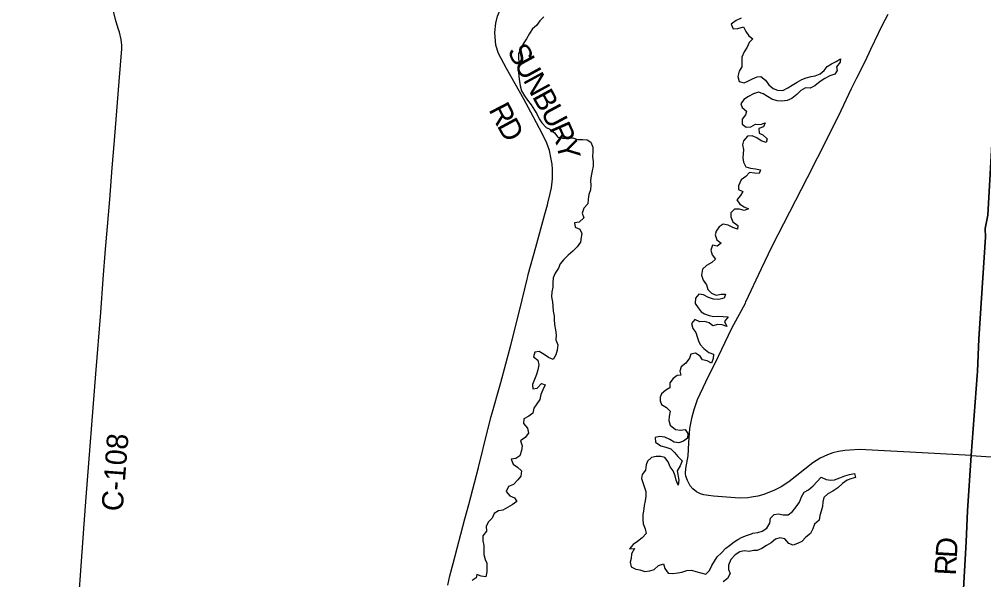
# Model space of a CAD drawing. Extents: x 1674899 to 2057726, y 653888 to 988278.
# Drawn here: x 1855438 to 1868981, y 782644 to 790521 of the extents above; entities that cross this region are included whole.
import ezdxf

# ---------------------------------------------------------------- set-up
doc = ezdxf.new("R2010")
doc.units = 0
for name, color, linetype in [('GM_X_County_Road', 7, 'Continuous'), ('GM_X_County_Road_Text', 7, 'Continuous'), ('GM_X_Major_Lake', 7, 'Continuous'), ('GM_X_Township', 7, 'Continuous')]:
    doc.layers.add(name, color=color, linetype=linetype)

msp = doc.modelspace()

# ---------------------------------------------------------------- linework, layer by layer
at = {"layer": 'GM_X_County_Road'}
for points in [[(1862860, 787938), (1862891, 788070), (1862911, 788154), (1862924, 788278), (1862924, 788410), (1862919, 788484), (1862909, 788555), (1862881, 788678), (1862846, 788780), (1862782, 788915), (1862621, 789214), (1862525, 789400), (1862401, 789615), (1862280, 789828), (1862168, 790041), (1862129, 790158), (1862118, 790274), (1862114, 790336), (1862129, 790467), (1862155, 790566), (1862331, 790993)], [(1856233, 781796), (1856351, 783427), (1856379, 783803), (1856513, 785538), (1856582, 786399), (1856616, 786866), (1856649, 787292), (1856657, 787391), (1856707, 787988), (1856742, 788435), (1856768, 788759), (1856787, 788996), (1856839, 789647), (1856877, 790103), (1856879, 790157), (1856870, 790238), (1856843, 790340), (1856828, 790389), (1856789, 790519), (1856749, 790673)], [(1867153, 789604), (1867200, 789700), (1867319, 789935), (1867396, 790101), (1867504, 790327), (1867565, 790450), (1867596, 790512), (1867641, 790592)], [(1865634, 786531), (1865642, 786548), (1865861, 787020), (1866012, 787331), (1866508, 788298), (1866790, 788861), (1866977, 789237), (1867126, 789549), (1867153, 789604)], [(1861455, 782568), (1861484, 782698), (1861529, 782870), (1861693, 783500), (1861750, 783702), (1861886, 784220), (1862013, 784736), (1862018, 784757), (1862066, 784939), (1862201, 785417), (1862338, 785941), (1862465, 786443), (1862569, 786870), (1862577, 786904), (1862585, 786934), (1862693, 787317), (1862818, 787780), (1862854, 787912), (1862860, 787938)], [(1868439, 777975), (1868734, 783178), (1868751, 783613), (1868806, 784389), (1867942, 784436), (1867676, 784450), (1867236, 784472), (1867100, 784466), (1867030, 784459), (1866941, 784445), (1866864, 784426), (1866789, 784401), (1866682, 784352), (1866580, 784287), (1866468, 784200), (1866242, 784020), (1866138, 783951), (1866042, 783902), (1865893, 783841), (1865807, 783819), (1865720, 783803), (1865668, 783796), (1865550, 783792), (1865186, 783818), (1865114, 783826), (1865049, 783836), (1865006, 783850), (1864986, 783859), (1864948, 783880), (1864897, 783921), (1864860, 783965), (1864838, 784001), (1864822, 784040), (1864798, 784100), (1864795, 784137), (1864796, 784206), (1864829, 784383), (1864841, 784568), (1864856, 784770), (1864885, 784933), (1864914, 785038), (1864961, 785176), (1865080, 785426), (1865258, 785787), (1865446, 786179), (1865634, 786531)], [(1868806, 784389), (1870363, 784286), (1870916, 784253), (1871172, 784239), (1871392, 784221), (1871840, 784193), (1871932, 784185), (1872143, 784168), (1872331, 784155), (1872524, 784144), (1872620, 784137), (1873351, 784093)]]:
    msp.add_lwpolyline(points, dxfattribs=at)
at = {"layer": 'GM_X_Major_Lake'}
for points in [[(1862802, 790556), (1862746, 790498), (1862700, 790432), (1862643, 790385), (1862601, 790319), (1862559, 790247), (1862512, 790177), (1862447, 790037), (1862449, 789971), (1862451, 789921), (1862450, 789781), (1862453, 789715), (1862461, 789645), (1862471, 789583), (1862488, 789517), (1862532, 789444), (1862575, 789382), (1862625, 789320), (1862674, 789243), (1862704, 789191), (1862739, 789123), (1862775, 789063), (1862837, 788998), (1862890, 788974), (1862952, 788924), (1863002, 788865), (1863067, 788849), (1863133, 788851), (1863209, 788854), (1863275, 788830), (1863345, 788829), (1863411, 788827), (1863465, 788793), (1863490, 788725), (1863490, 788656), (1863487, 788592), (1863497, 788524), (1863497, 788456), (1863484, 788392), (1863468, 788322), (1863461, 788256), (1863463, 788188), (1863457, 788124), (1863434, 788056), (1863426, 787994), (1863423, 787928), (1863365, 787864), (1863343, 787798), (1863364, 787730), (1863302, 787671), (1863234, 787661), (1863242, 787599), (1863311, 787572), (1863339, 787510), (1863327, 787458), (1863318, 787388), (1863272, 787324), (1863209, 787261), (1863147, 787207), (1863085, 787145), (1863033, 787085), (1863012, 787021), (1862964, 786952), (1862934, 786888), (1862929, 786818), (1862929, 786756), (1862916, 786692), (1862912, 786618), (1862925, 786549), (1862929, 786487), (1862933, 786417), (1862948, 786353), (1862948, 786299), (1862953, 786231), (1862969, 786157), (1862975, 786085), (1862972, 786017), (1862998, 785944), (1862989, 785872), (1862971, 785804), (1862934, 785741), (1862871, 785765), (1862807, 785809), (1862739, 785852), (1862675, 785844), (1862659, 785778), (1862719, 785730)], [(1865573, 790537), (1865505, 790502), (1865436, 790450), (1865462, 790388), (1865530, 790389), (1865606, 790413), (1865642, 790349), (1865681, 790286), (1865737, 790248), (1865685, 790192), (1865660, 790128), (1865618, 790062), (1865584, 789986), (1865583, 789916), (1865585, 789854), (1865546, 789790), (1865530, 789716), (1865546, 789648), (1865616, 789629), (1865668, 789651), (1865734, 789685), (1865800, 789710), (1865850, 789716), (1865918, 789667), (1865961, 789601), (1866023, 789549), (1866087, 789526), (1866161, 789520), (1866229, 789557), (1866293, 789593), (1866360, 789639), (1866426, 789675), (1866488, 789700), (1866558, 789718), (1866614, 789728), (1866682, 789753), (1866741, 789803), (1866781, 789857), (1866845, 789895), (1866907, 789928), (1866968, 789966), (1866963, 789916), (1866913, 789852), (1866921, 789800), (1866888, 789748), (1866820, 789724), (1866752, 789687), (1866682, 789645), (1866611, 789585), (1866545, 789552), (1866477, 789556)], [(1866477, 789556), (1866413, 789520), (1866357, 789462), (1866288, 789407), (1866220, 789381), (1866148, 789371), (1866080, 789376), (1866006, 789400), (1865944, 789437), (1865885, 789473), (1865819, 789494), (1865749, 789472), (1865680, 789436), (1865610, 789391), (1865568, 789333), (1865587, 789283), (1865649, 789230), (1865637, 789176), (1865590, 789116), (1865588, 789048), (1865646, 789006), (1865712, 789011), (1865776, 789047), (1865844, 789040), (1865910, 789066), (1865888, 789010), (1865822, 788984), (1865829, 788922), (1865881, 788896), (1865941, 788841), (1865927, 788791), (1865855, 788810), (1865793, 788854), (1865729, 788881), (1865663, 788879), (1865609, 788813), (1865594, 788757), (1865606, 788689), (1865604, 788629), (1865599, 788575), (1865607, 788511), (1865641, 788448), (1865708, 788428), (1865774, 788417), (1865846, 788407), (1865828, 788353), (1865760, 788357), (1865692, 788366), (1865638, 788312), (1865574, 788266), (1865539, 788180), (1865539, 788128), (1865597, 788102), (1865566, 788044), (1865514, 787984), (1865556, 787924), (1865617, 787885), (1865679, 787857), (1865619, 787835), (1865551, 787853), (1865483, 787854), (1865429, 787802), (1865430, 787744), (1865458, 787672), (1865526, 787623), (1865523, 787573), (1865456, 787593), (1865392, 787626), (1865324, 787640), (1865268, 787603), (1865225, 787543), (1865211, 787491), (1865235, 787422), (1865292, 787372), (1865238, 787334), (1865170, 787344), (1865148, 787276), (1865167, 787210), (1865213, 787148), (1865163, 787104), (1865090, 787060), (1865032, 787007), (1865018, 786924), (1865039, 786854), (1865089, 786790), (1865106, 786721), (1865160, 786673), (1865226, 786645), (1865292, 786658), (1865356, 786658), (1865334, 786602), (1865262, 786582), (1865186, 786587), (1865116, 786611), (1865048, 786648), (1864982, 786658), (1864932, 786600), (1864927, 786524), (1864971, 786466), (1865011, 786409), (1865062, 786379)], [(1865062, 786379), (1865126, 786358), (1865192, 786342), (1865256, 786348), (1865322, 786343), (1865390, 786341), (1865340, 786271), (1865373, 786203), (1865308, 786225), (1865246, 786233), (1865177, 786210), (1865124, 786256), (1865060, 786273), (1864994, 786269), (1864926, 786300), (1864876, 786244), (1864895, 786173), (1864939, 786119), (1864957, 786057), (1864974, 786001), (1865000, 785948), (1865052, 785892), (1865121, 785837), (1865185, 785815), (1865183, 785755), (1865160, 785689), (1865099, 785721), (1865031, 785734), (1864997, 785784), (1864935, 785828), (1864869, 785813), (1864849, 785757), (1864796, 785687), (1864732, 785637), (1864714, 785573), (1864727, 785521), (1864677, 785513), (1864619, 785473), (1864573, 785409), (1864574, 785343), (1864516, 785308), (1864458, 785258), (1864438, 785208), (1864437, 785158), (1864457, 785107), (1864527, 785065), (1864576, 785013), (1864566, 784940), (1864560, 784880), (1864579, 784814), (1864651, 784755), (1864725, 784747), (1864789, 784755), (1864827, 784698), (1864822, 784632), (1864764, 784590), (1864700, 784569), (1864636, 784577), (1864572, 784616), (1864504, 784648), (1864430, 784659), (1864368, 784641), (1864374, 784577), (1864448, 784526), (1864519, 784506), (1864589, 784485), (1864637, 784433), (1864687, 784378), (1864744, 784314), (1864718, 784246), (1864676, 784174), (1864699, 784042), (1864688, 783975), (1864661, 784042), (1864647, 784104), (1864622, 784174), (1864580, 784231), (1864548, 784299), (1864503, 784363), (1864447, 784378), (1864379, 784376), (1864317, 784361), (1864260, 784309), (1864240, 784257), (1864232, 784185), (1864185, 784125), (1864173, 784065), (1864197, 783998), (1864218, 783942), (1864238, 783884), (1864235, 783820), (1864227, 783752), (1864213, 783688), (1864204, 783609), (1864192, 783559), (1864196, 783491), (1864197, 783429), (1864227, 783359), (1864242, 783292), (1864184, 783233), (1864120, 783181)], [(1862719, 785730), (1862732, 785664), (1862718, 785594), (1862701, 785528), (1862673, 785458), (1862643, 785390), (1862648, 785328), (1862708, 785337), (1862769, 785403), (1862822, 785381), (1862792, 785315), (1862760, 785247), (1862747, 785179), (1862705, 785117), (1862665, 785055), (1862650, 784985), (1862592, 784944), (1862524, 784904), (1862519, 784838), (1862573, 784775), (1862587, 784703), (1862540, 784645), (1862478, 784598), (1862498, 784528), (1862489, 784458), (1862467, 784386), (1862411, 784348), (1862347, 784338), (1862374, 784270), (1862436, 784224), (1862489, 784173), (1862483, 784099), (1862437, 784047), (1862380, 783984), (1862308, 783956), (1862276, 783886), (1862327, 783824), (1862391, 783797), (1862425, 783743), (1862359, 783697), (1862294, 783658), (1862228, 783622), (1862166, 783612), (1862106, 783573), (1862076, 783509), (1862025, 783459), (1861993, 783397), (1861997, 783327), (1861948, 783261), (1861946, 783193), (1861962, 783125), (1861959, 783073), (1861963, 782997), (1861980, 782929), (1862002, 782876), (1862001, 782754), (1861987, 782686), (1861923, 782695), (1861861, 782719), (1861855, 782669), (1861799, 782631)], [(1865721, 783288), (1865739, 783298), (1865807, 783307), (1865871, 783327), (1865933, 783371), (1865977, 783437), (1865988, 783507), (1866036, 783561), (1866098, 783568), (1866166, 783558), (1866234, 783557), (1866294, 783603), (1866345, 783667), (1866395, 783735), (1866420, 783807), (1866458, 783875), (1866522, 783909), (1866587, 783962), (1866643, 784026), (1866699, 784084), (1866769, 784054), (1866833, 784043), (1866885, 784047), (1866959, 784078), (1867029, 784102), (1867098, 784124), (1867166, 784135), (1867179, 784083), (1867115, 784064), (1867065, 784044), (1866997, 783998), (1866932, 783934), (1866862, 783889), (1866794, 783851), (1866736, 783801), (1866723, 783739), (1866715, 783671), (1866698, 783607), (1866680, 783547), (1866668, 783479), (1866605, 783425), (1866581, 783359), (1866547, 783295), (1866482, 783243), (1866428, 783181), (1866366, 783154), (1866306, 783128), (1866244, 783154), (1866188, 783219), (1866120, 783235), (1866058, 783212), (1865994, 783162), (1865932, 783124), (1865867, 783082), (1865799, 783057), (1865749, 783057), (1865687, 783043), (1865619, 783048), (1865555, 783036), (1865489, 782994), (1865430, 782929), (1865396, 782851), (1865396, 782789), (1865419, 782730), (1865383, 782660), (1865321, 782615)], [(1864120, 783181), (1864057, 783139), (1864009, 783079), (1864079, 783081), (1864035, 783009), (1864028, 782941), (1864018, 782891), (1864030, 782823), (1864095, 782794), (1864151, 782784), (1864221, 782761), (1864291, 782767), (1864353, 782789), (1864414, 782842), (1864486, 782868), (1864502, 782802), (1864549, 782735), (1864617, 782733), (1864687, 782739), (1864743, 782752), (1864811, 782774), (1864879, 782778), (1864939, 782761), (1865009, 782739), (1865079, 782720), (1865131, 782774), (1865164, 782846), (1865202, 782904), (1865239, 782964), (1865299, 783022), (1865359, 783089), (1865410, 783127), (1865476, 783177), (1865526, 783211), (1865588, 783240), (1865652, 783264), (1865721, 783288)]]:
    msp.add_lwpolyline(points, dxfattribs=at)
at = {"layer": 'GM_X_Township'}
for points in [[(1855314, 804559), (1855512, 804546), (1855904, 804520), (1856177, 804502), (1856300, 804491), (1856579, 804475), (1858107, 804378), (1864561, 803926), (1870008, 803514), (1869596, 797271), (1869163, 789806), (1869111, 789007), (1869039, 787768), (1869000, 787580), (1869008, 787459), (1868914, 786029), (1868892, 785569), (1868890, 785515), (1868806, 784389), (1868751, 783613), (1868734, 783178), (1868439, 777975)], [(1881788, 775208), (1878568, 775400), (1872453, 775754), (1872401, 775756), (1868321, 776001), (1868439, 777975), (1868734, 783178), (1868751, 783613), (1868806, 784389), (1868890, 785515), (1868892, 785569), (1868914, 786029), (1869008, 787459), (1869000, 787580), (1869039, 787768), (1869111, 789007), (1869163, 789806), (1869596, 797271), (1870008, 803514), (1877369, 802994), (1883392, 802588)]]:
    msp.add_lwpolyline(points, dxfattribs=at)

# ---------------------------------------------------------------- texts
at = {"layer": 'GM_X_County_Road_Text'}
for s, rotation, p in [('S', 298.6245, (1862284, 790077)), ('U', 298.6254, (1862381, 789899)), ('N', 298.628, (1862507, 789667)), ('B', 298.6217, (1862634, 789435)), ('R', 297.3435, (1862023, 789251)), ('U', 298.3256, (1862752, 789220)), ('D', 298.5665, (1862140, 789026)), ('R', 293.9451, (1862874, 788993)), ('Y', 284.1763, (1862970, 788780)), ('C-108', 85.5919, (1856889, 783598)), ('D', 86.5482, (1868603, 782945)), ('R', 86.8721, (1868589, 782699))]:
    msp.add_text(s, height=300, rotation=rotation, dxfattribs=at).set_placement(p)

doc.saveas('drawing.dxf')
